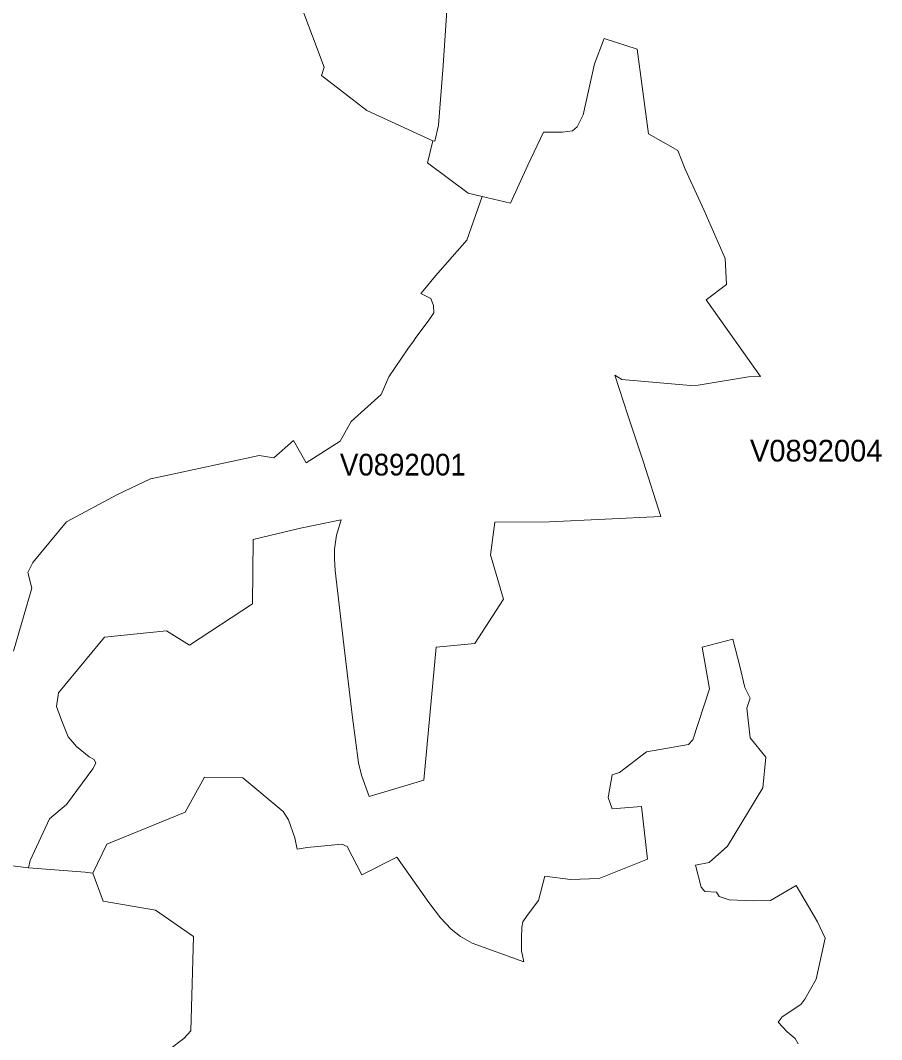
# Model space of a CAD drawing. Extents: x 369010 to 735936, y 6377141 to 6616555.
# Drawn here: x 593714 to 597678, y 6466893 to 6471588 of the extents above; entities that cross this region are included whole.
import ezdxf
from ezdxf.enums import TextEntityAlignment as Align

# ---------------------------------------------------------------- set-up
doc = ezdxf.new("R2010")
doc.units = 0
doc.header["$LTSCALE"] = 40
doc.layers.add('3', color=7, linetype='Continuous', lineweight=13)
doc.layers.add('4', color=7, linetype='Continuous')

msp = doc.modelspace()

# ---------------------------------------------------------------- linework, layer by layer
at = {"layer": '3'}
for points in [[(595009.56, 6471646.58), (595111.84, 6471372.18), (595100.25, 6471334.61), (595307.79, 6471173.57), (595611.33, 6471033.23), (595620.6, 6471031.41), (595637.97, 6471105.22), (595658.99, 6471380.78), (595678.52, 6471656.35)], [(595678.52, 6471656.35), (595658.99, 6471380.78), (595637.97, 6471105.22), (595620.6, 6471031.41), (595611.33, 6471033.23), (595586.83, 6470931.44), (595774.68, 6470792.58), (595839.89, 6470776.86), (595969.15, 6470746.41), (596050.08, 6470921.51), (596120.91, 6471072.45), (596208.14, 6471072.45), (596255.63, 6471078.57), (596276.98, 6471097.77), (596304.29, 6471153.55), (596356.92, 6471387.4), (596400.45, 6471504.91), (596552.38, 6471455.26), (596605.01, 6471065.33)], [(593514.39, 6467713.71), (593750.57, 6467685.08), (593759.17, 6467718.35), (593848.21, 6467910.5), (593925.5, 6467975.54), (594047.65, 6468141.04), (594061.71, 6468166.7), (594053.11, 6468183.58), (594030.6, 6468195.99), (593972.67, 6468243.99), (593933.94, 6468288.18), (593902.17, 6468364.14), (593880.49, 6468427.53), (593888.6, 6468490.75), (594100.11, 6468746.95), (594385.77, 6468775.59), (594491.86, 6468710.54), (594782.65, 6468900.05), (594785.46, 6469197.46), (595003.1, 6469248.43), (595189.46, 6469287.49), (595168.27, 6469216.65), (595159.17, 6469152.77), (595160.16, 6469106.26), (595163.14, 6469054.63), (595202.7, 6468712.36), (595243.08, 6468376.56), (595269.4, 6468168.02), (595283.46, 6468110.76), (595318.88, 6468013.61), (595571.11, 6468088.58), (595627.71, 6468701.27), (595805.96, 6468717.33), (595937.7, 6468922.06), (595876.8, 6469126.45), (595897.65, 6469276.4), (596148.72, 6469278.39), (596661.62, 6469302.72), (596579.69, 6469557.92), (596508.86, 6469769.6), (596449.11, 6469954.47), (596482.54, 6469934.11), (596798.49, 6469906.81), (596832.58, 6469907.63), (597064.45, 6469946.03), (597120.06, 6469948.18), (596869.99, 6470301.53), (596963.16, 6470371.38), (596957.04, 6470490.87), (596860.88, 6470711.65), (596773.99, 6470903.31), (596739.57, 6470988.37), (596605.01, 6471065.33), (596552.38, 6471455.26), (596400.45, 6471504.91), (596356.92, 6471387.4), (596304.29, 6471153.55), (596276.98, 6471097.77), (596255.63, 6471078.57), (596208.14, 6471072.45), (596120.91, 6471072.45), (596050.08, 6470921.51), (595969.15, 6470746.41), (595839.89, 6470776.86), (595768.72, 6470575.77), (595624.9, 6470411.92), (595567.3, 6470342.91), (595556.55, 6470330.17), (595603.05, 6470306.5), (595615.63, 6470274.39), (595617.29, 6470241.62), (595590.81, 6470202.56), (595533.87, 6470127.26), (595523.28, 6470110.04), (595496.3, 6470075.12), (595409.08, 6469946.53), (595374.99, 6469864.27), (595235.8, 6469740.64), (595186.15, 6469650.27), (595029.58, 6469550.31), (594970.99, 6469653.42), (594880.63, 6469572.49), (594812.11, 6469583.41), (594356.81, 6469485.1), (594312.62, 6469476.83), (594161.35, 6469403.67), (593926.66, 6469278.55), (593771.42, 6469091.53), (593747.92, 6469044.53), (593765.63, 6468972.37), (593682.54, 6468681.75)], [(596605.01, 6471065.33), (596739.57, 6470988.37), (596773.99, 6470903.31), (596860.88, 6470711.65), (596957.04, 6470490.87), (596963.16, 6470371.38), (596869.99, 6470301.53), (597120.06, 6469948.18), (597064.45, 6469946.03), (596832.58, 6469907.63), (596798.49, 6469906.81), (596482.54, 6469934.11), (596449.11, 6469954.47), (596508.86, 6469769.6), (596579.69, 6469557.92), (596661.62, 6469302.72), (596148.72, 6469278.39), (595897.65, 6469276.4), (595876.8, 6469126.45), (595937.7, 6468922.06), (595805.96, 6468717.33), (595627.71, 6468701.27), (595571.11, 6468088.58), (595318.88, 6468013.61), (595283.46, 6468110.76), (595269.4, 6468168.02), (595243.08, 6468376.56), (595202.7, 6468712.36), (595163.14, 6469054.63), (595160.16, 6469106.26), (595159.17, 6469152.77), (595168.27, 6469216.65), (595189.46, 6469287.49), (595003.1, 6469248.43), (594785.46, 6469197.46), (594782.65, 6468900.05), (594491.86, 6468710.54), (594385.77, 6468775.59), (594100.11, 6468746.95), (593888.6, 6468490.75), (593880.49, 6468427.53), (593902.17, 6468364.14), (593933.94, 6468288.18), (593972.67, 6468243.99), (594030.6, 6468195.99), (594053.11, 6468183.58), (594061.71, 6468166.7), (594047.65, 6468141.04), (593925.5, 6467975.54), (593848.21, 6467910.5), (593759.17, 6467718.35), (593750.57, 6467685.08), (594011.24, 6467665.22), (594046.82, 6467660.42), (594111.86, 6467793.65), (594472.66, 6467940.78), (594561.04, 6468101.98), (594737.47, 6468098.84), (594923.33, 6467943.93), (594948.15, 6467905.2), (594977.61, 6467823.11), (594986.88, 6467770.48), (595033.39, 6467778.26), (595193.76, 6467793.82), (595217.1, 6467783.06), (595284.95, 6467652.64), (595445.66, 6467733.9), (595594.12, 6467524.05), (595647.08, 6467454.7), (595696.23, 6467401.9), (595740.09, 6467368.8), (595793.55, 6467336.69), (596030.38, 6467251.79), (596019.63, 6467301.77), (596019.63, 6467360.86), (596022.27, 6467411.83), (596026.74, 6467435.83), (596046.44, 6467464.46), (596098.24, 6467534.14), (596126.87, 6467646.68), (596245.87, 6467630.3), (596377.28, 6467635.76), (596600.71, 6467724.14), (596572.08, 6467967.26), (596438.02, 6467955.68), (596418.33, 6468009.14), (596437.85, 6468112.41), (596470.79, 6468123.17), (596595.91, 6468218.83), (596788.89, 6468251.93), (596809.41, 6468273.28), (596885.38, 6468508.3), (596852.44, 6468700.94), (596992.62, 6468738.35), (597024.73, 6468613.23), (597048.07, 6468515.08), (597072.07, 6468465.93), (597057.83, 6468419.42), (597072.07, 6468282.72), (597145.22, 6468194.5)], [(597130.82, 6468053.33), (597145.22, 6468194.5), (597072.07, 6468282.72), (597057.83, 6468419.42), (597072.07, 6468465.93), (597048.07, 6468515.08), (597024.73, 6468613.23), (596992.62, 6468738.35), (596852.44, 6468700.94), (596885.38, 6468508.3), (596809.41, 6468273.28), (596788.89, 6468251.93), (596595.91, 6468218.83), (596470.79, 6468123.17), (596437.85, 6468112.41), (596418.33, 6468009.14), (596438.02, 6467955.68), (596572.08, 6467967.26), (596600.71, 6467724.14), (596377.28, 6467635.76), (596245.87, 6467630.3), (596126.87, 6467646.68), (596098.24, 6467534.14), (596046.44, 6467464.46), (596026.74, 6467435.83), (596022.27, 6467411.83), (596019.63, 6467360.86), (596019.63, 6467301.77), (596030.38, 6467251.79), (595793.55, 6467336.69), (595740.09, 6467368.8), (595696.23, 6467401.9), (595647.08, 6467454.7), (595594.12, 6467524.05), (595445.66, 6467733.9), (595284.95, 6467652.64), (595217.1, 6467783.06), (595193.76, 6467793.82), (595033.39, 6467778.26), (594986.88, 6467770.48), (594977.61, 6467823.11), (594948.15, 6467905.2), (594923.33, 6467943.93), (594737.47, 6468098.84), (594561.04, 6468101.98), (594472.66, 6467940.78), (594111.86, 6467793.65), (594046.82, 6467660.42)], [(597145.22, 6468194.5), (597130.82, 6468053.33), (596969.12, 6467784.71), (596883.39, 6467709.74), (596821.82, 6467696.33), (596846.82, 6467595.38), (596864.69, 6467574.85), (596917.32, 6467573.03), (596929.9, 6467552.51), (596975.41, 6467536.29), (597089.78, 6467532.82), (597166.57, 6467534.64), (597284.57, 6467603.32), (597382.55, 6467435.67), (597417.47, 6467360.69), (597376.26, 6467171.19), (597324.46, 6467079.17), (597306.59, 6467055.01), (597219.36, 6466997.58), (597202.32, 6466973.74), (597243.03, 6466929.55), (597280.44, 6466897.94), (597294.01, 6466874.11)], [(594397.36, 6466845.48), (594466.54, 6466897.78), (594497.49, 6466933.53), (594499.97, 6466987.48), (594510.06, 6467367.48), (594335.13, 6467488.96), (594095.15, 6467530.83), (594046.82, 6467660.42), (594011.24, 6467665.22), (593750.57, 6467685.08), (593514.39, 6467713.71), (593481.95, 6467681.27), (593460.27, 6467664.23), (593435.45, 6467630.13), (593401.35, 6467613.91), (593351.87, 6467624.01), (593348.72, 6467667.37), (593517.54, 6468118.7), (593453.16, 6468137.57), (593247.27, 6467843.8), (593174.78, 6467631.46)], [(597294.01, 6466874.11), (597280.44, 6466897.94), (597243.03, 6466929.55), (597202.32, 6466973.74), (597219.36, 6466997.58), (597306.59, 6467055.01), (597324.46, 6467079.17), (597376.26, 6467171.19), (597417.47, 6467360.69), (597382.55, 6467435.67), (597284.57, 6467603.32), (597166.57, 6467534.64), (597089.78, 6467532.82), (596975.41, 6467536.29), (596929.9, 6467552.51), (596917.32, 6467573.03), (596864.69, 6467574.85), (596846.82, 6467595.38), (596821.82, 6467696.33), (596883.39, 6467709.74), (596969.12, 6467784.71), (597130.82, 6468053.33)], [(594046.82, 6467660.42), (594095.15, 6467530.83), (594335.13, 6467488.96), (594510.06, 6467367.48), (594499.97, 6466987.48), (594497.49, 6466933.53), (594466.54, 6466897.78), (594397.36, 6466845.48)]]:
    msp.add_lwpolyline(points, dxfattribs=at)

# ---------------------------------------------------------------- texts
at = {"layer": '4'}
msp.add_text('V0892004', height=100, dxfattribs=at).set_placement((597376.67, 6469555.99), align=Align.CENTER)
at = {"layer": '4', "width": 0.95}
msp.add_text('V0892001', height=100, dxfattribs=at).set_placement((595474.18, 6469491.64), align=Align.CENTER)

doc.saveas('drawing.dxf')
